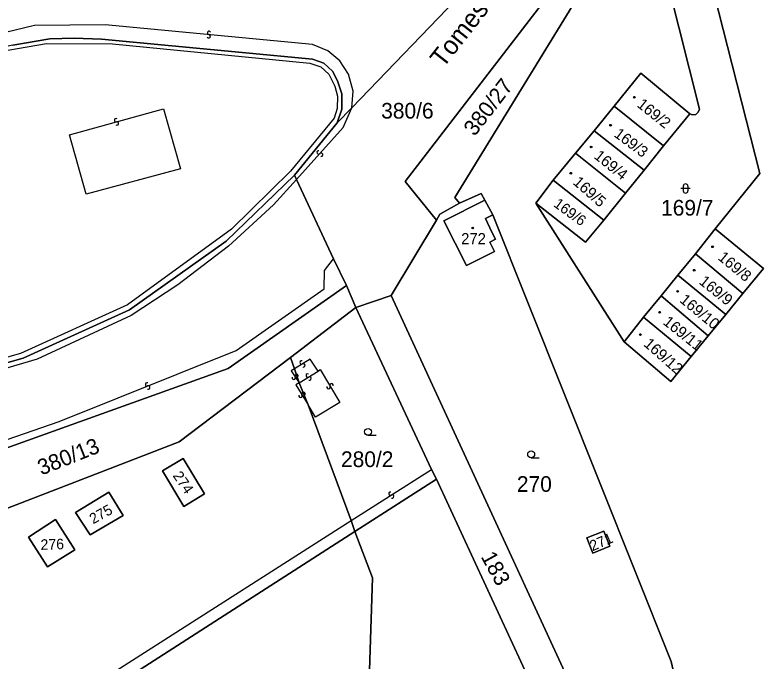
# Model space of a CAD drawing. Extents: x -600309 to -598967, y -1161267 to -1160292.
# Drawn here: x -599381.4 to -599299.8, y -1160774.2 to -1160704.1 of the extents above; entities that cross this region are included whole.
import ezdxf

# ---------------------------------------------------------------- set-up
doc = ezdxf.new("R2010")
doc.units = 0
for name, color, linetype in [('Level 1', 7, 'Continuous'), ('Level 11', 7, 'Continuous'), ('Level 13', 7, 'Continuous'), ('Level 3', 7, 'Continuous'), ('Level 4', 7, 'Continuous'), ('Level 5', 7, 'Continuous'), ('Level 57', 7, 'Continuous'), ('Level 60', 7, 'Continuous')]:
    doc.layers.add(name, color=color, linetype=linetype)

msp = doc.modelspace()

# ---------------------------------------------------------------- linework, layer by layer
at = {"layer": 'Level 1'}
for points in [[(-599305.42, -1160727.23), (-599300.58, -1160721.23), (-599310.54, -1160682.02)], [(-599313.81, -1160687.68), (-599307.13, -1160714.26), (-599307.25, -1160714.61), (-599307.53, -1160714.84), (-599307.88, -1160714.88), (-599308.17, -1160714.78)], [(-599321.84, -1160699.73), (-599332.66, -1160701.45), (-599344.85, -1160714.12)], [(-599335.65, -1160726.3), (-599339.05, -1160722.11), (-599321.84, -1160699.73)], [(-599333.16, -1160724.45), (-599333.67, -1160723.86), (-599319.88, -1160701.35), (-599321.84, -1160699.73)], [(-599346.43, -1160715.76), (-599345.9, -1160714.27), (-599345.9, -1160712.61), (-599346.38, -1160711.21), (-599346.93, -1160710.13), (-599347.86, -1160709.29), (-599349.11, -1160708.83), (-599372, -1160706.66), (-599374.96, -1160706.57), (-599377.59, -1160706.64), (-599381.59, -1160707.31), (-599385.25, -1160708.09)], [(-599308.17, -1160714.78), (-599313.48, -1160710.37), (-599316.37, -1160713.93)], [(-599344.85, -1160714.12), (-599346.43, -1160715.76)], [(-599316.37, -1160713.93), (-599318.56, -1160716.6)], [(-599311.03, -1160718.24), (-599316.37, -1160713.93)], [(-599308.17, -1160714.78), (-599311.03, -1160718.24)], [(-599346.43, -1160715.76), (-599351.05, -1160721.44)], [(-599318.56, -1160716.6), (-599320.56, -1160719.05)], [(-599313.12, -1160720.89), (-599318.56, -1160716.6)], [(-599311.03, -1160718.24), (-599313.12, -1160720.89)], [(-599320.56, -1160719.05), (-599322.98, -1160721.98)], [(-599315.14, -1160723.39), (-599320.56, -1160719.05)], [(-599445.89, -1160759.88), (-599445.68, -1160759.81), (-599380.47, -1160741.27), (-599368.95, -1160736.03), (-599358.45, -1160728.59), (-599351.05, -1160721.44)], [(-599351.05, -1160721.44), (-599350.84, -1160721.89)], [(-599313.12, -1160720.89), (-599315.14, -1160723.39)], [(-599350.84, -1160721.89), (-599346.82, -1160730.49)], [(-599322.98, -1160721.98), (-599324.88, -1160724.45)], [(-599317.5, -1160726.31), (-599322.98, -1160721.98)], [(-599330.4, -1160724.13), (-599330.79, -1160723.4), (-599333.16, -1160724.45)], [(-599315.14, -1160723.39), (-599317.5, -1160726.31)], [(-599333.16, -1160724.45), (-599335.27, -1160725.67), (-599335.65, -1160726.3)], [(-599330.4, -1160724.13), (-599334.85, -1160726.38), (-599332.39, -1160731.24), (-599329.36, -1160729.7), (-599329.88, -1160728.68), (-599329.25, -1160728.36), (-599329.64, -1160727.61), (-599330.34, -1160726.13), (-599329.54, -1160725.74)], [(-599329.54, -1160725.74), (-599330.4, -1160724.13)], [(-599324.88, -1160724.45), (-599315.31, -1160739.49)], [(-599317.5, -1160726.31), (-599319.47, -1160728.7), (-599324.88, -1160724.45)], [(-599340.56, -1160734.48), (-599335.65, -1160726.3)], [(-599308.94, -1160799.38), (-599304.9, -1160797.11), (-599310.21, -1160774.16), (-599329.54, -1160725.74)], [(-599305.42, -1160727.23), (-599307.56, -1160729.96)], [(-599302.41, -1160734.25), (-599300.19, -1160731.55), (-599305.42, -1160727.23)], [(-599346.82, -1160730.49), (-599345.4, -1160733.39)], [(-599307.56, -1160729.96), (-599309.46, -1160732.28)], [(-599302.41, -1160734.25), (-599307.56, -1160729.96)], [(-599309.46, -1160732.28), (-599311.28, -1160734.52)], [(-599304.27, -1160736.52), (-599309.46, -1160732.28)], [(-599400.41, -1160757.49), (-599358.26, -1160742.4), (-599345.4, -1160733.39)], [(-599345.4, -1160733.39), (-599344.39, -1160735.76)], [(-599344.39, -1160735.76), (-599340.56, -1160734.48)], [(-599340.56, -1160734.48), (-599311.88, -1160796.65), (-599308.94, -1160799.38)], [(-599311.28, -1160734.52), (-599313.18, -1160736.83)], [(-599306.18, -1160738.86), (-599311.28, -1160734.52)], [(-599304.27, -1160736.52), (-599302.41, -1160734.25)], [(-599351.5, -1160741.19), (-599344.39, -1160735.76)], [(-599336.2, -1160753.35), (-599344.39, -1160735.76)], [(-599313.18, -1160736.83), (-599315.31, -1160739.49)], [(-599308.01, -1160741.09), (-599313.18, -1160736.83)], [(-599306.18, -1160738.86), (-599304.27, -1160736.52)], [(-599315.31, -1160739.49), (-599310.24, -1160743.82), (-599308.01, -1160741.09)], [(-599308.01, -1160741.09), (-599306.18, -1160738.86)], [(-599351.5, -1160741.19), (-599363.56, -1160750.36), (-599393.08, -1160761.72)], [(-599351.5, -1160741.19), (-599351.04, -1160742.43)], [(-599351.04, -1160742.43), (-599350.56, -1160743.96)], [(-599349.58, -1160746.35), (-599350.56, -1160743.96)], [(-599349.58, -1160746.35), (-599344.9, -1160758.88)], [(-599365.37, -1160753.49), (-599363.13, -1160752.14), (-599360.82, -1160755.97), (-599363.04, -1160757.36), (-599365.37, -1160753.49)], [(-599335.66, -1160754.4), (-599336.2, -1160753.35)], [(-599344.5, -1160760.08), (-599335.66, -1160754.4)], [(-599314.23, -1160800.67), (-599335.66, -1160754.4)], [(-599374.8, -1160758.01), (-599371.19, -1160755.8), (-599369.65, -1160758.35), (-599373.23, -1160760.45), (-599374.8, -1160758.01)], [(-599379.91, -1160760.68), (-599376.97, -1160758.78), (-599374.87, -1160762.05), (-599377.84, -1160763.89), (-599379.91, -1160760.68)], [(-599344.9, -1160758.88), (-599344.5, -1160760.08)], [(-599421.99, -1160809.84), (-599344.5, -1160760.08)], [(-599344.5, -1160760.08), (-599342.6, -1160765.1), (-599343.14, -1160781.83)], [(-599319.33, -1160760.77), (-599317.5, -1160760.04), (-599316.83, -1160761.68), (-599318.68, -1160762.43), (-599319.33, -1160760.77)]]:
    msp.add_lwpolyline(points, dxfattribs=at)
at = {"layer": 'Level 13'}
for centre, start, end in [((-599360.322, -1160705.997), 31.79851, 264.38851), ((-599360.359, -1160706.363), 212.01296, 84.11096), ((-599370.407, -1160715.472), 52.79849, 284.89649), ((-599370.312, -1160715.828), 232.58403, 105.17403), ((-599348.436, -1160718.955), 85.31251, 317.41051), ((-599348.164, -1160719.204), 265.09806, 137.68806), ((-599350.287, -1160741.743), 69.10303, 301.69303), ((-599350.094, -1160742.057), 249.31749, 121.41548), ((-599351.135, -1160743.409), 159.82714, 32.41714), ((-599350.824, -1160743.212), 340.04159, 212.13959), ((-599349.616, -1160743.163), 69.30342, 301.40141), ((-599349.423, -1160743.477), 249.08896, 121.67896), ((-599367.047, -1160744.118), 59.25128, 291.34928), ((-599366.912, -1160744.461), 239.03682, 111.62682), ((-599347.358, -1160744.404), 158.21635, 30.80635), ((-599347.041, -1160744.216), 338.4308, 210.5288), ((-599350.398, -1160745.354), 158.16067, 30.75067), ((-599350.081, -1160745.166), 338.37513, 210.47312), ((-599340.648, -1160755.963), 69.81409, 301.91208), ((-599340.452, -1160756.276), 249.59963, 122.18963)]:
    msp.add_arc(centre, 0.184, start, end, dxfattribs=at)
at = {"layer": 'Level 3'}
for points in [[(-599344.85, -1160714.12), (-599344.69, -1160712.31), (-599345.21, -1160710.47), (-599346.15, -1160709.01), (-599347.44, -1160707.93), (-599349.09, -1160707.24), (-599371.58, -1160705.13), (-599379.27, -1160705.18), (-599385.57, -1160706.72)], [(-599385.12, -1160708.36), (-599377.96, -1160707.13), (-599370.78, -1160707.18), (-599349.39, -1160709.28), (-599348.18, -1160709.68), (-599347.31, -1160710.48), (-599346.67, -1160711.76), (-599346.38, -1160712.85), (-599346.43, -1160714.18), (-599346.74, -1160715.23), (-599351.47, -1160721.01), (-599357.87, -1160727.28), (-599369.18, -1160735.5), (-599380.76, -1160740.76), (-599446.06, -1160759.32)], [(-599375.47, -1160717.06), (-599365.25, -1160714.24), (-599363.43, -1160720.75), (-599373.66, -1160723.5), (-599375.47, -1160717.06)], [(-599350.84, -1160721.89), (-599345.76, -1160716.26), (-599344.85, -1160714.12)], [(-599350.84, -1160721.89), (-599353.34, -1160724.65), (-599358.21, -1160729.13), (-599363.69, -1160733.32), (-599368.77, -1160736.66), (-599378.97, -1160741.39), (-599404.82, -1160749.02), (-599406.53, -1160750.31), (-599446.19, -1160761.84), (-599444.6, -1160766.87), (-599404.38, -1160754.81), (-599401.1, -1160754.02), (-599395.28, -1160752.31), (-599392.6, -1160753.68), (-599376.58, -1160748.14), (-599357.38, -1160740.43), (-599347.85, -1160733.77), (-599347.8, -1160731.75), (-599346.82, -1160730.49)], [(-599348.49, -1160742.67), (-599349.34, -1160741.37), (-599351.04, -1160742.43)], [(-599351.04, -1160742.43), (-599351.4, -1160742.65), (-599350.56, -1160743.96)], [(-599350.56, -1160743.96), (-599348.49, -1160742.67)], [(-599348.49, -1160742.67), (-599348.27, -1160742.52), (-599346.12, -1160746.09), (-599348.78, -1160747.68), (-599349.58, -1160746.35)], [(-599350.56, -1160743.96), (-599350.89, -1160744.17), (-599349.58, -1160746.35)], [(-599344.9, -1160758.88), (-599336.2, -1160753.35)], [(-599422.6, -1160808.47), (-599344.9, -1160758.88)]]:
    msp.add_lwpolyline(points, dxfattribs=at)
at = {"layer": 'Level 5'}
for p, q in [((-599308.63, -1160722.87), (-599309.13, -1160722.87)), ((-599308.88, -1160722.62), (-599308.88, -1160723.12)), ((-599308.13, -1160722.87), (-599308.63, -1160722.87)), ((-599308.38, -1160722.62), (-599308.38, -1160723.12)), ((-599343.07, -1160749.64), (-599342.195, -1160749.64)), ((-599325.38, -1160752.07), (-599324.505, -1160752.07))]:
    msp.add_line(p, q, dxfattribs=at)
for centre, radius in [((-599314.19, -1160712.97), 0.09), ((-599314.19, -1160712.97), 0.0521), ((-599316.77, -1160716.01), 0.09), ((-599316.77, -1160716.01), 0.0521), ((-599318.88, -1160718.37), 0.09), ((-599318.88, -1160718.37), 0.0521), ((-599321.08, -1160721.21), 0.09), ((-599321.08, -1160721.21), 0.0521), ((-599331.72, -1160727.15), 0.09), ((-599331.72, -1160727.15), 0.0521), ((-599305.71, -1160729.19), 0.09), ((-599305.71, -1160729.19), 0.0521), ((-599307.69, -1160731.73), 0.09), ((-599307.69, -1160731.73), 0.0521), ((-599309.49, -1160734.03), 0.09), ((-599309.49, -1160734.03), 0.0521), ((-599311.45, -1160736.29), 0.09), ((-599311.45, -1160736.29), 0.0521), ((-599313.53, -1160738.71), 0.09), ((-599313.53, -1160738.71), 0.0521), ((-599343.07, -1160749.265), 0.375), ((-599325.38, -1160751.695), 0.375)]:
    msp.add_circle(centre, radius, dxfattribs=at)
for centre, start, end in [((-599308.63, -1160722.62), 0, 180), ((-599308.63, -1160723.12), 180, 0)]:
    msp.add_arc(centre, 0.25, start, end, dxfattribs=at)
at = {"layer": 'Level 60'}
for points in [[(-599298.92, -1160653.75), (-599303.13, -1160667.08), (-599310.54, -1160682.02), (-599313.81, -1160687.68), (-599318.4, -1160694.81), (-599321.84, -1160699.73), (-599332.66, -1160701.45), (-599344.85, -1160714.12), (-599346.43, -1160715.76), (-599345.9, -1160714.27), (-599345.9, -1160712.61), (-599346.38, -1160711.21), (-599346.93, -1160710.13), (-599347.86, -1160709.29), (-599349.11, -1160708.83), (-599372, -1160706.66), (-599374.96, -1160706.57), (-599377.59, -1160706.64), (-599381.59, -1160707.31)], [(-599313.81, -1160687.68), (-599307.13, -1160714.26), (-599307.25, -1160714.61), (-599307.53, -1160714.84), (-599307.88, -1160714.88), (-599308.17, -1160714.78), (-599313.48, -1160710.37), (-599316.37, -1160713.93), (-599318.56, -1160716.6), (-599320.56, -1160719.05), (-599322.98, -1160721.98), (-599324.88, -1160724.45), (-599315.31, -1160739.49), (-599310.24, -1160743.82), (-599308.01, -1160741.09), (-599306.18, -1160738.86), (-599304.27, -1160736.52), (-599302.41, -1160734.25), (-599300.19, -1160731.55), (-599305.42, -1160727.23), (-599300.58, -1160721.23), (-599310.54, -1160682.02)], [(-599304.9, -1160797.11), (-599310.21, -1160774.16), (-599329.54, -1160725.74), (-599330.4, -1160724.13), (-599330.79, -1160723.4), (-599333.16, -1160724.45), (-599333.67, -1160723.86), (-599319.88, -1160701.35)], [(-599381.59, -1160707.31), (-599377.59, -1160706.64), (-599374.96, -1160706.57), (-599372, -1160706.66), (-599349.11, -1160708.83), (-599347.86, -1160709.29), (-599346.93, -1160710.13), (-599346.38, -1160711.21), (-599345.9, -1160712.61), (-599345.9, -1160714.27), (-599346.43, -1160715.76), (-599351.05, -1160721.44), (-599358.45, -1160728.59), (-599368.95, -1160736.03), (-599380.47, -1160741.27), (-599445.68, -1160759.81)], [(-599445.68, -1160759.81), (-599380.47, -1160741.27), (-599368.95, -1160736.03), (-599358.45, -1160728.59), (-599351.05, -1160721.44), (-599350.84, -1160721.89), (-599346.82, -1160730.49), (-599345.4, -1160733.39), (-599358.26, -1160742.4), (-599400.41, -1160757.49)], [(-599289.31, -1160845.42), (-599302.32, -1160824.26), (-599313.63, -1160801.54), (-599314.23, -1160800.67), (-599335.66, -1160754.4), (-599336.2, -1160753.35), (-599344.39, -1160735.76), (-599340.56, -1160734.48), (-599311.88, -1160796.65), (-599308.94, -1160799.38), (-599296.81, -1160821.25)]]:
    msp.add_lwpolyline(points, dxfattribs=at)
for points in [[(-599307.13, -1160714.26), (-599313.81, -1160687.68), (-599310.54, -1160682.02), (-599300.58, -1160721.23), (-599305.42, -1160727.23), (-599307.56, -1160729.96), (-599309.46, -1160732.28), (-599311.28, -1160734.52), (-599313.18, -1160736.83), (-599315.31, -1160739.49), (-599324.88, -1160724.45), (-599319.47, -1160728.7), (-599317.5, -1160726.31), (-599315.14, -1160723.39), (-599313.12, -1160720.89), (-599311.03, -1160718.24), (-599308.17, -1160714.78), (-599307.88, -1160714.88), (-599307.53, -1160714.84), (-599307.25, -1160714.61)], [(-599335.65, -1160726.3), (-599340.56, -1160734.48), (-599344.39, -1160735.76), (-599345.4, -1160733.39), (-599346.82, -1160730.49), (-599350.84, -1160721.89), (-599351.05, -1160721.44), (-599346.43, -1160715.76), (-599344.85, -1160714.12), (-599332.66, -1160701.45), (-599321.84, -1160699.73), (-599339.05, -1160722.11)], [(-599319.88, -1160701.35), (-599333.67, -1160723.86), (-599333.16, -1160724.45), (-599335.27, -1160725.67), (-599335.65, -1160726.3), (-599339.05, -1160722.11), (-599321.84, -1160699.73)], [(-599313.48, -1160710.37), (-599308.17, -1160714.78), (-599311.03, -1160718.24), (-599316.37, -1160713.93)], [(-599318.56, -1160716.6), (-599316.37, -1160713.93), (-599311.03, -1160718.24), (-599313.12, -1160720.89)], [(-599320.56, -1160719.05), (-599318.56, -1160716.6), (-599313.12, -1160720.89), (-599315.14, -1160723.39)], [(-599322.98, -1160721.98), (-599320.56, -1160719.05), (-599315.14, -1160723.39), (-599317.5, -1160726.31)], [(-599324.88, -1160724.45), (-599322.98, -1160721.98), (-599317.5, -1160726.31), (-599319.47, -1160728.7)], [(-599311.88, -1160796.65), (-599340.56, -1160734.48), (-599335.65, -1160726.3), (-599335.27, -1160725.67), (-599333.16, -1160724.45), (-599330.79, -1160723.4), (-599330.4, -1160724.13), (-599334.85, -1160726.38), (-599332.39, -1160731.24), (-599329.36, -1160729.7), (-599329.88, -1160728.68), (-599329.25, -1160728.36), (-599329.64, -1160727.61), (-599330.34, -1160726.13), (-599329.54, -1160725.74), (-599310.21, -1160774.16), (-599304.9, -1160797.11), (-599308.94, -1160799.38)], [(-599330.4, -1160724.13), (-599329.54, -1160725.74), (-599330.34, -1160726.13), (-599329.64, -1160727.61), (-599329.25, -1160728.36), (-599329.88, -1160728.68), (-599329.36, -1160729.7), (-599332.39, -1160731.24), (-599334.85, -1160726.38)], [(-599300.19, -1160731.55), (-599302.41, -1160734.25), (-599307.56, -1160729.96), (-599305.42, -1160727.23)], [(-599302.41, -1160734.25), (-599304.27, -1160736.52), (-599309.46, -1160732.28), (-599307.56, -1160729.96)], [(-599304.27, -1160736.52), (-599306.18, -1160738.86), (-599311.28, -1160734.52), (-599309.46, -1160732.28)], [(-599401.39, -1160764.91), (-599401.93, -1160765.27), (-599402.81, -1160762.29), (-599402.96, -1160761.6), (-599399.48, -1160760.54), (-599400.41, -1160757.49), (-599358.26, -1160742.4), (-599345.4, -1160733.39), (-599344.39, -1160735.76), (-599351.5, -1160741.19), (-599363.56, -1160750.36), (-599393.08, -1160761.72)], [(-599306.18, -1160738.86), (-599308.01, -1160741.09), (-599313.18, -1160736.83), (-599311.28, -1160734.52)], [(-599336.2, -1160753.35), (-599335.66, -1160754.4), (-599344.5, -1160760.08), (-599344.9, -1160758.88), (-599349.58, -1160746.35), (-599350.56, -1160743.96), (-599351.04, -1160742.43), (-599351.5, -1160741.19), (-599344.39, -1160735.76)], [(-599310.24, -1160743.82), (-599315.31, -1160739.49), (-599313.18, -1160736.83), (-599308.01, -1160741.09)], [(-599344.5, -1160760.08), (-599421.99, -1160809.84), (-599422.6, -1160808.47), (-599435, -1160787.46), (-599401.93, -1160765.27), (-599401.39, -1160764.91), (-599393.08, -1160761.72), (-599395.71, -1160763.23), (-599393.03, -1160767.68), (-599390.44, -1160766.11), (-599393.08, -1160761.72), (-599363.56, -1160750.36), (-599351.5, -1160741.19), (-599351.04, -1160742.43), (-599350.56, -1160743.96), (-599349.58, -1160746.35), (-599344.9, -1160758.88)], [(-599365.37, -1160753.49), (-599363.13, -1160752.14), (-599360.82, -1160755.97), (-599363.04, -1160757.36)], [(-599363.13, -1160752.14), (-599365.37, -1160753.49), (-599363.04, -1160757.36), (-599360.82, -1160755.97)], [(-599335.66, -1160754.4), (-599314.23, -1160800.67), (-599344.19, -1160819.67), (-599344.24, -1160816.05), (-599343.52, -1160794.02), (-599343.34, -1160788.65), (-599343.3, -1160787.28), (-599343.24, -1160785.4), (-599343.17, -1160782.73), (-599341.58, -1160785.42), (-599340.32, -1160784.61), (-599339.62, -1160785.47), (-599337.2, -1160783.9), (-599339.88, -1160779.76), (-599343.14, -1160781.83), (-599342.6, -1160765.1), (-599344.5, -1160760.08)], [(-599374.8, -1160758.01), (-599371.19, -1160755.8), (-599369.65, -1160758.35), (-599373.23, -1160760.45)], [(-599371.19, -1160755.8), (-599374.8, -1160758.01), (-599373.23, -1160760.45), (-599369.65, -1160758.35)], [(-599379.91, -1160760.68), (-599376.97, -1160758.78), (-599374.87, -1160762.05), (-599377.84, -1160763.89)], [(-599376.97, -1160758.78), (-599379.91, -1160760.68), (-599377.84, -1160763.89), (-599374.87, -1160762.05)], [(-599344.19, -1160819.67), (-599396.82, -1160853.04), (-599421.99, -1160809.84), (-599344.5, -1160760.08), (-599342.6, -1160765.1), (-599343.14, -1160781.83), (-599343.58, -1160782.11), (-599343.17, -1160782.73), (-599343.24, -1160785.4), (-599343.3, -1160787.28), (-599343.34, -1160788.65), (-599343.52, -1160794.02), (-599344.24, -1160816.05)], [(-599317.5, -1160760.04), (-599319.33, -1160760.77), (-599318.68, -1160762.43), (-599316.83, -1160761.68)], [(-599319.33, -1160760.77), (-599317.5, -1160760.04), (-599316.83, -1160761.68), (-599318.68, -1160762.43)]]:
    msp.add_lwpolyline(points, close=True, dxfattribs=at)

# ---------------------------------------------------------------- texts
at = {"layer": 'Level 11'}
msp.add_text('Tomešova', height=2, rotation=51.82678, dxfattribs=at).set_placement((-599334.931, -1160709.892))
at = {"layer": 'Level 4'}
for s, height, rotation, p in [('380/27', 1.7, 52.2, (-599331.51, -1160717.29)), ('169/2', 1.2, 321.3, (-599313.99, -1160713.93)), ('169/3', 1.2, 323.1, (-599316.49, -1160717.16)), ('169/4', 1.2, 321.3, (-599318.65, -1160719.52)), ('169/5', 1.2, 318.6, (-599320.93, -1160722.32)), ('169/6', 1.14, 323.92395, (-599323.037, -1160724.751)), ('169/8', 1.2, 320.4, (-599305.21, -1160730.5)), ('169/9', 1.2, 321.3, (-599307.26, -1160733.13)), ('169/10', 1.2, 320.4, (-599309.36, -1160735.11)), ('169/11', 1.2, 321.3, (-599311.17, -1160737.51)), ('169/12', 1.2, 318.6, (-599313.26, -1160739.86)), ('380/13', 1.7, 21.6, (-599378.51, -1160754.01)), ('274', 1.14, 304.57422, (-599364.303, -1160754.017)), ('275', 1.14, 29.09862, (-599372.896, -1160759.302)), ('271', 1.14, 23.28606, (-599318.726, -1160762.221)), ('276', 1.14, 1.782, (-599378.579, -1160762.066))]:
    msp.add_text(s, height=height, rotation=rotation, dxfattribs=at).set_placement(p)
for s, height, p in [('380/6', 1.7, (-599341.65, -1160715.29)), ('169/7', 1.7, (-599311.29, -1160725.81)), ('272', 1.2, (-599332.97, -1160728.91)), ('280/2', 1.7, (-599346.01, -1160753.08)), ('270', 1.7, (-599326.93, -1160755.77))]:
    msp.add_text(s, height=height, dxfattribs=at).set_placement(p)
at = {"layer": 'Level 57'}
msp.add_text('183', height=1.7, rotation=298.8, dxfattribs=at).set_placement((-599330.88, -1160762.8))

doc.saveas('drawing.dxf')
